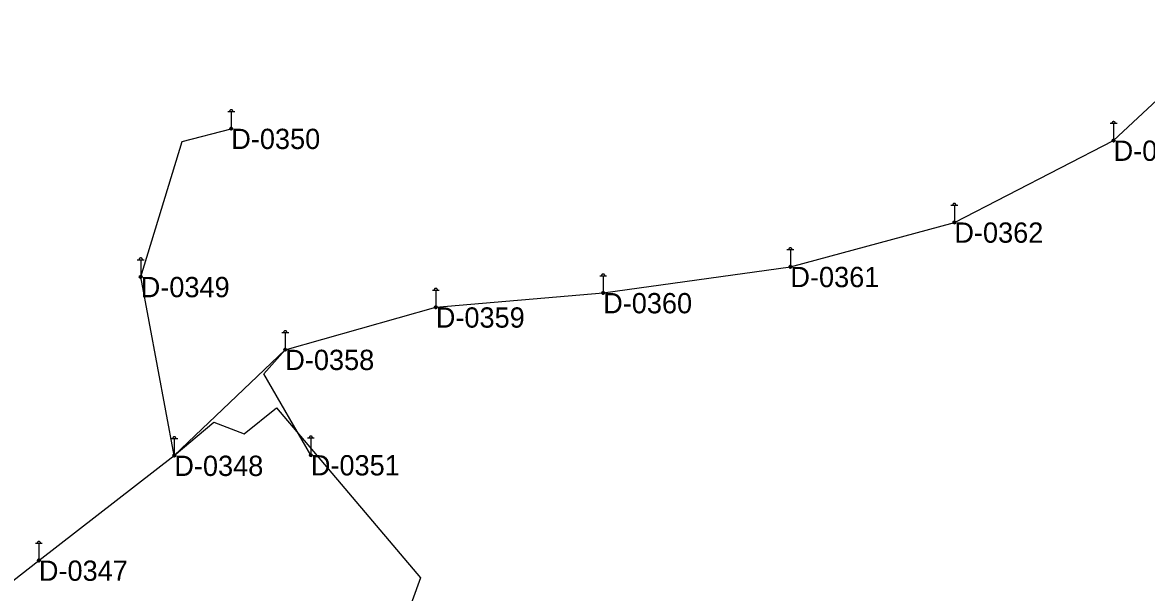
# Model space of a CAD drawing. Extents: x -729889 to -691139, y -995431 to -974354.
# Drawn here: x -726253.6 to -726087.4, y -978270.2 to -978185.9 of the extents above; entities that cross this region are included whole.
import ezdxf

# ---------------------------------------------------------------- set-up
doc = ezdxf.new("R2010")
doc.units = 0
for name, color, linetype in [('Atributy', 7, 'Continuous'), ('Kabelové vedení VO', 7, 'Continuous'), ('Světelný bod na stožáru sadovém', 7, 'Continuous')]:
    doc.layers.add(name, color=color, linetype=linetype)

# ---------------------------------------------------------------- blocks, each defined once
blk = doc.blocks.new('6.571')
at = {"layer": 'Světelný bod na stožáru sadovém'}
for p, q in [((-0.51, 2.54), (0.51, 2.54)), ((0, 2.54), (0, 0.2))]:
    blk.add_line(p, q, dxfattribs=at)
for points in [[(0.25, 2.54), (0.25, 2.56), (0.25, 2.58), (0.24, 2.6), (0.24, 2.62), (0.23, 2.64), (0.22, 2.66), (0.21, 2.69), (0.19, 2.7), (0.18, 2.72), (0.16, 2.73), (0.15, 2.75), (0.13, 2.76), (0.11, 2.77), (0.09, 2.78), (0.07, 2.78), (0.05, 2.79), (0.02, 2.79), (0, 2.79), (-0.02, 2.79), (-0.05, 2.79), (-0.07, 2.78), (-0.09, 2.78), (-0.11, 2.77), (-0.13, 2.76), (-0.15, 2.75), (-0.16, 2.73), (-0.18, 2.72), (-0.19, 2.7), (-0.21, 2.69), (-0.22, 2.66), (-0.23, 2.64), (-0.24, 2.62), (-0.24, 2.6), (-0.25, 2.58), (-0.25, 2.56), (-0.25, 2.54)], [(-0.2, 0), (-0.17, -0.1), (-0.08, -0.18), (0.04, -0.19), (0.13, -0.14), (0.19, -0.05), (0.18, 0.07), (0.12, 0.15), (0.02, 0.19), (-0.09, 0.17), (-0.17, 0.09), (-0.18, -0.01), (-0.15, -0.1), (-0.06, -0.17), (0.04, -0.17), (0.12, -0.12), (0.17, -0.03), (0.16, 0.08), (0.1, 0.14), (0.01, 0.17), (-0.09, 0.14), (-0.15, 0.07), (-0.16, -0.01), (-0.12, -0.1), (-0.04, -0.15), (0.04, -0.15), (0.12, -0.1), (0.15, -0.01), (0.14, 0.07), (0.08, 0.13), (-0.01, 0.15), (-0.09, 0.12), (-0.13, 0.06), (-0.14, -0.02), (-0.1, -0.1), (-0.03, -0.13), (0.04, -0.13), (0.11, -0.08), (0.13, 0), (0.12, 0.07), (0.06, 0.12), (-0.02, 0.13), (-0.08, 0.1), (-0.12, 0.05), (-0.12, -0.03), (-0.08, -0.09), (-0.02, -0.11), (0.05, -0.11), (0.1, -0.06), (0.11, 0.01), (0.1, 0.06), (0.05, 0.11), (-0.02, 0.11), (-0.07, 0.09), (-0.1, 0.04), (-0.1, -0.03), (-0.06, -0.08), (-0.02, -0.1), (0.05, -0.08), (0.09, -0.04), (0.1, 0.01), (0.08, 0.06), (0.03, 0.09), (-0.02, 0.09), (-0.06, 0.07), (-0.08, 0.02), (-0.08, -0.03), (-0.05, -0.06), (-0.01, -0.08), (0.04, -0.06), (0.07, -0.03), (0.07, 0.01), (0.06, 0.05), (0.02, 0.07), (-0.02, 0.07), (-0.05, 0.05), (-0.07, 0.02), (-0.06, -0.03), (-0.04, -0.05), (0, -0.06), (0.04, -0.04), (0.05, -0.02), (0.06, 0.01), (0.04, 0.04), (0.01, 0.05), (-0.02, 0.05), (-0.04, 0.04), (-0.05, 0.01), (-0.04, -0.02), (-0.02, -0.03), (0.01, -0.04), (0.03, -0.03), (0.04, -0.01), (0.04, 0.01), (0.02, 0.03), (0.01, 0.04), (-0.01, 0.03), (-0.02, 0.02), (-0.03, 0.01), (-0.02, -0.01), (-0.01, -0.02)], [(-0.01, -0.02), (0.01, -0.02), (0.01, -0.01), (0.02, 0), (0.02, 0.01), (0.01, 0.02), (0, 0.02), (-0.01, 0.01), (-0.01, 0.01), (-0.01, 0.01)]]:
    blk.add_lwpolyline(points, dxfattribs=at)
blk.add_circle((0, 0), 0.203, dxfattribs=at)

msp = doc.modelspace()

# ---------------------------------------------------------------- linework, layer by layer
at = {"layer": 'Kabelové vedení VO'}
for p, q in [((-726092.24, -978203.31), (-726073.59, -978185.85)), ((-726115.79, -978215.42), (-726092.24, -978203.31)), ((-726140.04, -978221.99), (-726115.79, -978215.42)), ((-726167.73, -978225.86), (-726140.04, -978221.99)), ((-726231.15, -978249.92), (-726236.12, -978223.48)), ((-726192.48, -978227.98), (-726167.73, -978225.86)), ((-726214.74, -978234.25), (-726192.48, -978227.98)), ((-726231.15, -978249.92), (-726214.74, -978234.25)), ((-726251.18, -978265.43), (-726231.15, -978249.92)), ((-726270.36, -978280.33), (-726251.18, -978265.43))]:
    msp.add_line(p, q, dxfattribs=at)
for points in [[(-726236.12, -978223.48), (-726230.01, -978203.44), (-726222.73, -978201.56)], [(-726210.96, -978249.84), (-726217.89, -978237.83), (-726214.74, -978234.25)], [(-726231.15, -978249.92), (-726225.3, -978244.98), (-726220.8, -978246.7), (-726216.04, -978242.86), (-726194.74, -978268), (-726197.2, -978274.82)]]:
    msp.add_lwpolyline(points, dxfattribs=at)

# ---------------------------------------------------------------- block references
at = {"layer": 'Světelný bod na stožáru sadovém', "xscale": 1.0016949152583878, "yscale": 1.0016949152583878}
for p in [(-726222.73, -978201.56), (-726092.24, -978203.31), (-726115.79, -978215.42), (-726140.04, -978221.99), (-726236.12, -978223.48), (-726167.73, -978225.86), (-726192.48, -978227.98), (-726214.74, -978234.25), (-726231.15, -978249.92), (-726210.96, -978249.84), (-726251.18, -978265.43)]:
    msp.add_blockref('6.571', p, dxfattribs=at)

# ---------------------------------------------------------------- texts
at = {"layer": 'Atributy'}
for s, p in [('D-0350', (-726222.73, -978204.57)), ('D-0363', (-726092.24, -978206.32)), ('D-0362', (-726115.79, -978218.43)), ('D-0361', (-726140.04, -978225)), ('D-0349', (-726236.12, -978226.49)), ('D-0360', (-726167.73, -978228.87)), ('D-0359', (-726192.48, -978230.99)), ('D-0358', (-726214.74, -978237.26)), ('D-0348', (-726231.15, -978252.93)), ('D-0351', (-726210.96, -978252.85)), ('D-0347', (-726251.18, -978268.44))]:
    msp.add_text(s, height=3, dxfattribs=at).set_placement(p)

doc.saveas('drawing.dxf')
